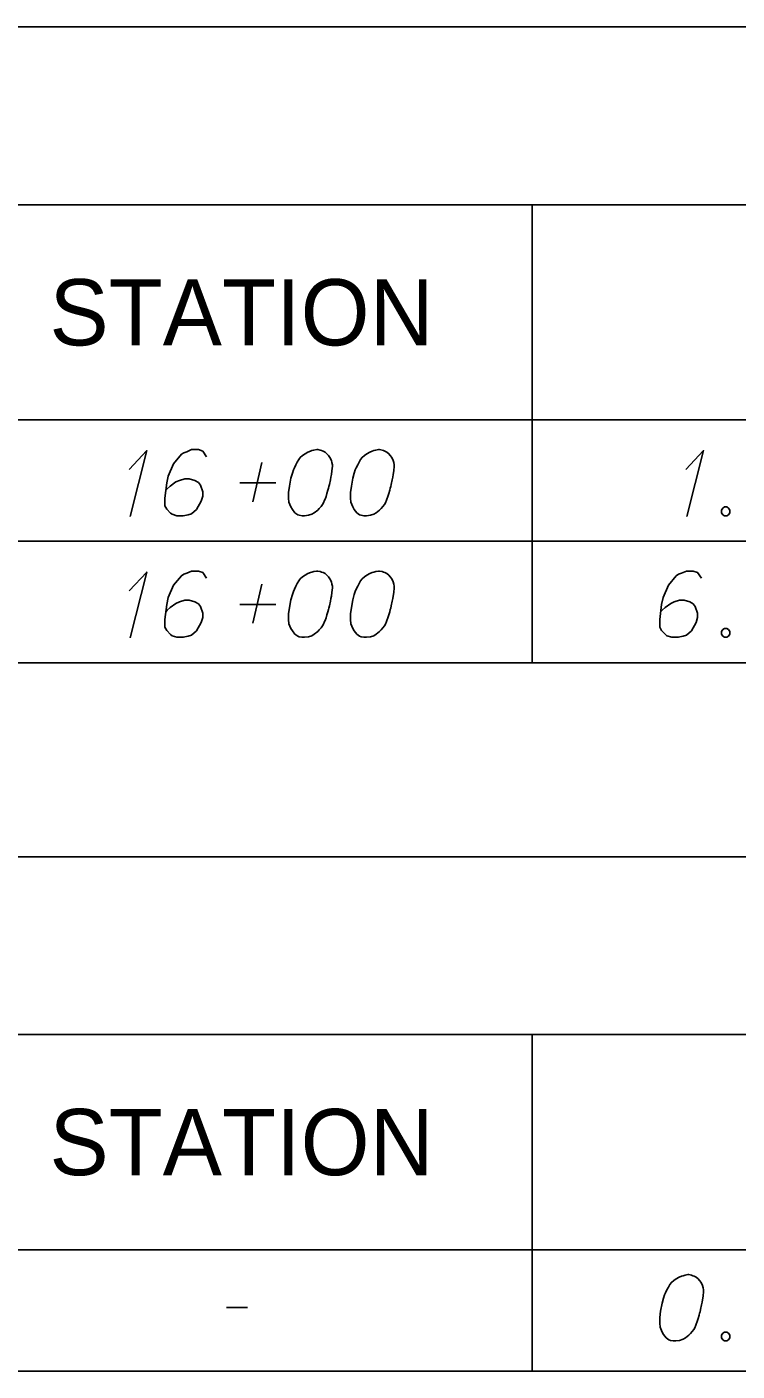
# Model space of a CAD drawing. Extents: x 2074207 to 2076812, y 516372 to 523312.
# Drawn here: x 2076345.6 to 2076397, y 516746.5 to 516843.9 of the extents above; entities that cross this region are included whole.
import ezdxf

# ---------------------------------------------------------------- set-up
doc = ezdxf.new("R2010")
doc.units = 0
for name, color, linetype in [('Prop DirtTable_ Soil Test Results - Outline (Major)', 7, 'Continuous'), ('Prop DirtTable_ Soil Test Results - Outline (Minor)', 7, 'Continuous'), ('Prop DirtTable_ Soil Test Results - Tx (Header - Small)', 7, 'Continuous'), ('Prop DirtTable_ Soil Test Results - Tx (Sample Data)', 7, 'Continuous')]:
    doc.layers.add(name, color=color, linetype=linetype)

msp = doc.modelspace()

# ---------------------------------------------------------------- linework, layer by layer
at = {"layer": 'Prop DirtTable_ Soil Test Results - Outline (Major)'}
for p, q in [((2076260.609, 516843.937), (2076811.903, 516843.937)), ((2076260.609, 516815.452), (2076811.903, 516815.452)), ((2076260.609, 516815.452), (2076811.903, 516815.452)), ((2076260.609, 516797.852), (2076811.903, 516797.852)), ((2076260.609, 516783.796), (2076811.903, 516783.796)), ((2076260.609, 516755.31), (2076811.903, 516755.31)), ((2076260.609, 516755.31), (2076811.903, 516755.31)), ((2076260.609, 516746.51), (2076811.903, 516746.51))]:
    msp.add_line(p, q, dxfattribs=at)
at = {"layer": 'Prop DirtTable_ Soil Test Results - Outline (Minor)'}
for p, q in [((2076260.609, 516831.052), (2076811.903, 516831.052)), ((2076382.2, 516831.052), (2076382.2, 516806.652)), ((2076260.609, 516806.652), (2076811.903, 516806.652)), ((2076260.609, 516806.652), (2076811.903, 516806.652)), ((2076382.2, 516806.652), (2076382.2, 516797.852)), ((2076260.609, 516797.852), (2076811.903, 516797.852)), ((2076260.609, 516770.91), (2076811.903, 516770.91)), ((2076382.2, 516770.91), (2076382.2, 516746.51)), ((2076260.609, 516746.51), (2076811.903, 516746.51))]:
    msp.add_line(p, q, dxfattribs=at)
at = {"layer": 'Prop DirtTable_ Soil Test Results - Tx (Sample Data)'}
for points in [[(2076353.02, 516811.863), (2076354.29, 516813.224), (2076353.091, 516808.462)], [(2076358.629, 516812.77), (2076358.347, 516813.186), (2076358.03, 516813.3), (2076357.536, 516813.3), (2076357.183, 516813.148), (2076356.971, 516813.073), (2076356.795, 516812.959), (2076356.231, 516812.279), (2076355.843, 516811.372), (2076355.737, 516810.881), (2076355.596, 516809.785), (2076355.596, 516809.218), (2076355.737, 516808.991), (2076356.019, 516808.689), (2076356.125, 516808.613), (2076356.478, 516808.5), (2076356.936, 516808.5), (2076357.289, 516808.575), (2076357.536, 516808.651), (2076357.889, 516808.953), (2076358.241, 516809.558), (2076358.347, 516809.936), (2076358.347, 516810.238), (2076358.171, 516810.73), (2076358.03, 516810.919), (2076357.783, 516811.07), (2076357.359, 516811.183), (2076357.042, 516811.183), (2076356.654, 516811.07), (2076356.407, 516810.956), (2076355.984, 516810.654), (2076355.772, 516810.465), (2076355.666, 516810.352)], [(2076366.672, 516813.3), (2076366.602, 516813.3), (2076366.39, 516813.262), (2076366.249, 516813.224), (2076366.143, 516813.186), (2076365.967, 516813.111), (2076365.755, 516812.997), (2076365.579, 516812.884), (2076365.402, 516812.733), (2076365.296, 516812.582), (2076365.191, 516812.393), (2076365.085, 516812.204), (2076364.979, 516811.977), (2076364.908, 516811.826), (2076364.838, 516811.599), (2076364.732, 516811.221), (2076364.626, 516810.654), (2076364.556, 516810.2), (2076364.556, 516809.785), (2076364.591, 516809.482), (2076364.732, 516809.142), (2076364.838, 516808.953), (2076365.014, 516808.726), (2076365.226, 516808.575), (2076365.332, 516808.537), (2076365.543, 516808.5), (2076365.72, 516808.5), (2076366.002, 516808.537), (2076366.249, 516808.613), (2076366.425, 516808.726), (2076366.672, 516808.915), (2076366.778, 516809.029), (2076366.919, 516809.18), (2076367.025, 516809.331), (2076367.095, 516809.444), (2076367.166, 516809.633), (2076367.201, 516809.709), (2076367.272, 516809.898), (2076367.342, 516810.125), (2076367.413, 516810.352), (2076367.448, 516810.503), (2076367.483, 516810.616), (2076367.519, 516810.767), (2076367.589, 516811.107), (2076367.625, 516811.296), (2076367.66, 516811.485), (2076367.695, 516811.75), (2076367.73, 516812.09), (2076367.73, 516812.204), (2076367.695, 516812.355), (2076367.66, 516812.506), (2076367.554, 516812.733), (2076367.448, 516812.884), (2076367.342, 516812.997), (2076367.201, 516813.111), (2076367.06, 516813.186), (2076366.954, 516813.224), (2076366.849, 516813.262), (2076366.672, 516813.3)], [(2076371.152, 516813.3), (2076371.082, 516813.3), (2076370.87, 516813.262), (2076370.729, 516813.224), (2076370.623, 516813.186), (2076370.447, 516813.111), (2076370.235, 516812.997), (2076370.059, 516812.884), (2076369.882, 516812.733), (2076369.776, 516812.582), (2076369.671, 516812.393), (2076369.565, 516812.204), (2076369.459, 516811.977), (2076369.388, 516811.826), (2076369.318, 516811.599), (2076369.212, 516811.221), (2076369.106, 516810.654), (2076369.036, 516810.2), (2076369.036, 516809.785), (2076369.071, 516809.482), (2076369.212, 516809.142), (2076369.318, 516808.953), (2076369.494, 516808.726), (2076369.706, 516808.575), (2076369.812, 516808.537), (2076370.023, 516808.5), (2076370.2, 516808.5), (2076370.482, 516808.537), (2076370.729, 516808.613), (2076370.905, 516808.726), (2076371.152, 516808.915), (2076371.258, 516809.029), (2076371.399, 516809.18), (2076371.505, 516809.331), (2076371.575, 516809.444), (2076371.646, 516809.633), (2076371.681, 516809.709), (2076371.752, 516809.898), (2076371.822, 516810.125), (2076371.893, 516810.352), (2076371.928, 516810.503), (2076371.963, 516810.616), (2076371.999, 516810.767), (2076372.069, 516811.107), (2076372.105, 516811.296), (2076372.14, 516811.485), (2076372.175, 516811.75), (2076372.21, 516812.09), (2076372.21, 516812.204), (2076372.175, 516812.355), (2076372.14, 516812.506), (2076372.034, 516812.733), (2076371.928, 516812.884), (2076371.822, 516812.997), (2076371.681, 516813.111), (2076371.54, 516813.186), (2076371.434, 516813.224), (2076371.329, 516813.262), (2076371.152, 516813.3)], [(2076393.34, 516811.863), (2076394.61, 516813.224), (2076393.411, 516808.462)], [(2076361.98, 516809.52), (2076362.615, 516812.355)], [(2076361.028, 516810.881), (2076363.638, 516810.881)], [(2076396.127, 516809.142), (2076396.304, 516809.142), (2076396.409, 516809.067), (2076396.515, 516808.915), (2076396.515, 516808.726), (2076396.409, 516808.575), (2076396.304, 516808.5), (2076396.127, 516808.5), (2076396.021, 516808.575), (2076395.916, 516808.726), (2076395.916, 516808.915), (2076396.021, 516809.067), (2076396.127, 516809.142)], [(2076353.02, 516803.063), (2076354.29, 516804.424), (2076353.091, 516799.662)], [(2076358.629, 516803.97), (2076358.347, 516804.386), (2076358.03, 516804.5), (2076357.536, 516804.5), (2076357.183, 516804.348), (2076356.971, 516804.273), (2076356.795, 516804.159), (2076356.231, 516803.479), (2076355.843, 516802.572), (2076355.737, 516802.081), (2076355.596, 516800.985), (2076355.596, 516800.418), (2076355.737, 516800.191), (2076356.019, 516799.889), (2076356.125, 516799.813), (2076356.478, 516799.7), (2076356.936, 516799.7), (2076357.289, 516799.775), (2076357.536, 516799.851), (2076357.889, 516800.153), (2076358.241, 516800.758), (2076358.347, 516801.136), (2076358.347, 516801.438), (2076358.171, 516801.93), (2076358.03, 516802.119), (2076357.783, 516802.27), (2076357.359, 516802.383), (2076357.042, 516802.383), (2076356.654, 516802.27), (2076356.407, 516802.156), (2076355.984, 516801.854), (2076355.772, 516801.665), (2076355.666, 516801.552)], [(2076366.672, 516804.5), (2076366.602, 516804.5), (2076366.39, 516804.462), (2076366.249, 516804.424), (2076366.143, 516804.386), (2076365.967, 516804.311), (2076365.755, 516804.197), (2076365.579, 516804.084), (2076365.402, 516803.933), (2076365.296, 516803.782), (2076365.191, 516803.593), (2076365.085, 516803.404), (2076364.979, 516803.177), (2076364.908, 516803.026), (2076364.838, 516802.799), (2076364.732, 516802.421), (2076364.626, 516801.854), (2076364.556, 516801.4), (2076364.556, 516800.985), (2076364.591, 516800.682), (2076364.732, 516800.342), (2076364.838, 516800.153), (2076365.014, 516799.926), (2076365.226, 516799.775), (2076365.332, 516799.737), (2076365.543, 516799.7), (2076365.72, 516799.7), (2076366.002, 516799.737), (2076366.249, 516799.813), (2076366.425, 516799.926), (2076366.672, 516800.115), (2076366.778, 516800.229), (2076366.919, 516800.38), (2076367.025, 516800.531), (2076367.095, 516800.644), (2076367.166, 516800.833), (2076367.201, 516800.909), (2076367.272, 516801.098), (2076367.342, 516801.325), (2076367.413, 516801.552), (2076367.448, 516801.703), (2076367.483, 516801.816), (2076367.519, 516801.967), (2076367.589, 516802.307), (2076367.625, 516802.496), (2076367.66, 516802.685), (2076367.695, 516802.95), (2076367.73, 516803.29), (2076367.73, 516803.404), (2076367.695, 516803.555), (2076367.66, 516803.706), (2076367.554, 516803.933), (2076367.448, 516804.084), (2076367.342, 516804.197), (2076367.201, 516804.311), (2076367.06, 516804.386), (2076366.954, 516804.424), (2076366.849, 516804.462), (2076366.672, 516804.5)], [(2076371.152, 516804.5), (2076371.082, 516804.5), (2076370.87, 516804.462), (2076370.729, 516804.424), (2076370.623, 516804.386), (2076370.447, 516804.311), (2076370.235, 516804.197), (2076370.059, 516804.084), (2076369.882, 516803.933), (2076369.776, 516803.782), (2076369.671, 516803.593), (2076369.565, 516803.404), (2076369.459, 516803.177), (2076369.388, 516803.026), (2076369.318, 516802.799), (2076369.212, 516802.421), (2076369.106, 516801.854), (2076369.036, 516801.4), (2076369.036, 516800.985), (2076369.071, 516800.682), (2076369.212, 516800.342), (2076369.318, 516800.153), (2076369.494, 516799.926), (2076369.706, 516799.775), (2076369.812, 516799.737), (2076370.023, 516799.7), (2076370.2, 516799.7), (2076370.482, 516799.737), (2076370.729, 516799.813), (2076370.905, 516799.926), (2076371.152, 516800.115), (2076371.258, 516800.229), (2076371.399, 516800.38), (2076371.505, 516800.531), (2076371.575, 516800.644), (2076371.646, 516800.833), (2076371.681, 516800.909), (2076371.752, 516801.098), (2076371.822, 516801.325), (2076371.893, 516801.552), (2076371.928, 516801.703), (2076371.963, 516801.816), (2076371.999, 516801.967), (2076372.069, 516802.307), (2076372.105, 516802.496), (2076372.14, 516802.685), (2076372.175, 516802.95), (2076372.21, 516803.29), (2076372.21, 516803.404), (2076372.175, 516803.555), (2076372.14, 516803.706), (2076372.034, 516803.933), (2076371.928, 516804.084), (2076371.822, 516804.197), (2076371.681, 516804.311), (2076371.54, 516804.386), (2076371.434, 516804.424), (2076371.329, 516804.462), (2076371.152, 516804.5)], [(2076394.469, 516803.97), (2076394.187, 516804.386), (2076393.87, 516804.5), (2076393.376, 516804.5), (2076393.023, 516804.348), (2076392.811, 516804.273), (2076392.635, 516804.159), (2076392.071, 516803.479), (2076391.683, 516802.572), (2076391.577, 516802.081), (2076391.436, 516800.985), (2076391.436, 516800.418), (2076391.577, 516800.191), (2076391.859, 516799.889), (2076391.965, 516799.813), (2076392.318, 516799.7), (2076392.776, 516799.7), (2076393.129, 516799.775), (2076393.376, 516799.851), (2076393.729, 516800.153), (2076394.081, 516800.758), (2076394.187, 516801.136), (2076394.187, 516801.438), (2076394.011, 516801.93), (2076393.87, 516802.119), (2076393.623, 516802.27), (2076393.199, 516802.383), (2076392.882, 516802.383), (2076392.494, 516802.27), (2076392.247, 516802.156), (2076391.824, 516801.854), (2076391.612, 516801.665), (2076391.506, 516801.552)], [(2076361.98, 516800.72), (2076362.615, 516803.555)], [(2076361.028, 516802.081), (2076363.638, 516802.081)], [(2076396.127, 516800.342), (2076396.304, 516800.342), (2076396.409, 516800.267), (2076396.515, 516800.115), (2076396.515, 516799.926), (2076396.409, 516799.775), (2076396.304, 516799.7), (2076396.127, 516799.7), (2076396.021, 516799.775), (2076395.916, 516799.926), (2076395.916, 516800.115), (2076396.021, 516800.267), (2076396.127, 516800.342)], [(2076393.552, 516753.502), (2076393.482, 516753.502), (2076393.27, 516753.464), (2076393.129, 516753.426), (2076393.023, 516753.388), (2076392.847, 516753.313), (2076392.635, 516753.199), (2076392.459, 516753.086), (2076392.282, 516752.935), (2076392.176, 516752.784), (2076392.071, 516752.595), (2076391.965, 516752.406), (2076391.859, 516752.179), (2076391.788, 516752.028), (2076391.718, 516751.801), (2076391.612, 516751.423), (2076391.506, 516750.856), (2076391.436, 516750.402), (2076391.436, 516749.987), (2076391.471, 516749.684), (2076391.612, 516749.344), (2076391.718, 516749.155), (2076391.894, 516748.928), (2076392.106, 516748.777), (2076392.212, 516748.739), (2076392.423, 516748.702), (2076392.6, 516748.702), (2076392.882, 516748.739), (2076393.129, 516748.815), (2076393.305, 516748.928), (2076393.552, 516749.117), (2076393.658, 516749.231), (2076393.799, 516749.382), (2076393.905, 516749.533), (2076393.975, 516749.647), (2076394.046, 516749.835), (2076394.081, 516749.911), (2076394.152, 516750.1), (2076394.222, 516750.327), (2076394.293, 516750.554), (2076394.328, 516750.705), (2076394.363, 516750.818), (2076394.399, 516750.969), (2076394.469, 516751.309), (2076394.505, 516751.498), (2076394.54, 516751.687), (2076394.575, 516751.952), (2076394.61, 516752.292), (2076394.61, 516752.406), (2076394.575, 516752.557), (2076394.54, 516752.708), (2076394.434, 516752.935), (2076394.328, 516753.086), (2076394.222, 516753.199), (2076394.081, 516753.313), (2076393.94, 516753.388), (2076393.834, 516753.426), (2076393.729, 516753.464), (2076393.552, 516753.502)], [(2076360.076, 516751.121), (2076361.592, 516751.121)], [(2076396.127, 516749.344), (2076396.304, 516749.344), (2076396.409, 516749.269), (2076396.515, 516749.117), (2076396.515, 516748.928), (2076396.409, 516748.777), (2076396.304, 516748.702), (2076396.127, 516748.702), (2076396.021, 516748.777), (2076395.916, 516748.928), (2076395.916, 516749.117), (2076396.021, 516749.269), (2076396.127, 516749.344)]]:
    msp.add_lwpolyline(points, dxfattribs=at)

# ---------------------------------------------------------------- texts
at = {"layer": 'Prop DirtTable_ Soil Test Results - Tx (Header - Small)'}
for p in [(2076347.248, 516820.852), (2076347.248, 516760.71)]:
    msp.add_text('STATION', height=4.8, dxfattribs=at).set_placement(p)

doc.saveas('drawing.dxf')
